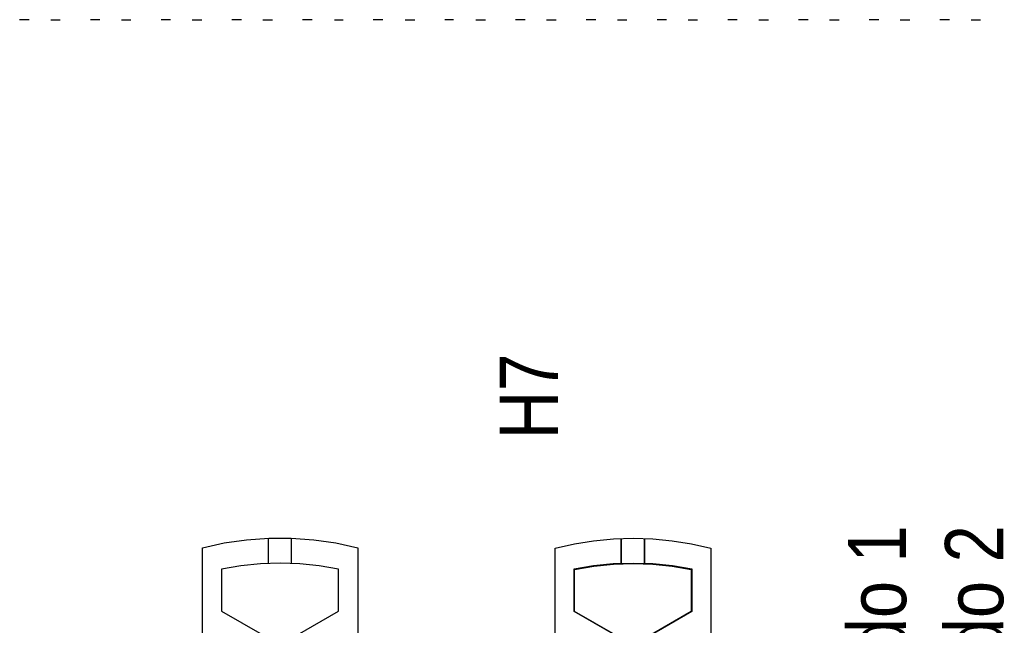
# Model space of a CAD drawing. Header units: millimetres. Extents: x -1290 to 1795, y -4192 to -1311.
# Tile 412 of 656: x 1464 to 1474, y -3676 to -3670. Entities that reach past the tile are written whole.
import ezdxf

# ---------------------------------------------------------------- set-up
doc = ezdxf.new("R2010")
doc.units = ezdxf.units.MM
doc.layers.add('45', color=7, linetype='Continuous')
doc.layers.add('51', color=7, linetype='Continuous')
doc.layers.add('Aparatura', color=7, linetype='Continuous', lineweight=13)
doc.styles.get("Standard").update_dxf_attribs({"font": 'ARIALN.TTF', "width": 0.8})

# ---------------------------------------------------------------- blocks, each defined once
blk = doc.blocks.new('*U202')
at = {"layer": '51', "color": 255}
for points in [[(377.856844, -350.04556), (378.347481, -350.04556)], [(381.499018, -350.04556), (381.987865, -350.04556)], [(385.139403, -350.04556), (385.63004, -350.04556)], [(388.781578, -350.04556), (389.272215, -350.04556)], [(392.468519, -350.04556), (392.91439, -350.04556)], [(396.110694, -350.04556), (396.59954, -350.04556)], [(399.751078, -350.04556), (400.241715, -350.04556)], [(403.393253, -350.04556), (403.88389, -350.04556)], [(407.035428, -350.04556), (407.526065, -350.04556)], [(410.677603, -350.04556), (411.16824, -350.04556)], [(414.319777, -350.04556), (414.808624, -350.04556)], [(417.960162, -350.04556), (418.450799, -350.04556)], [(421.602337, -350.04556), (422.092974, -350.04556)], [(425.244511, -350.04556), (425.735149, -350.04556)]]:
    blk.add_lwpolyline(points, dxfattribs=at)
blk = doc.blocks.new('*U213')
at = {"layer": '45', "color": 7}
for points in [[(536.440075, -233.598579), (536.440075, -228.589176), (536.440075, -228.589176), (537.569321, -228.343387), (538.71612, -228.179528), (539.862919, -228.097599), (541.021421, -228.097599), (542.174071, -228.179528), (543.315019, -228.343387), (544.444265, -228.589176), (544.444265, -228.589176), (544.444265, -233.598579), (536.440075, -233.598579)], [(543.445084, -229.692949), (542.455899, -229.528994), (541.455008, -229.41774), (540.442411, -229.388462), (539.435666, -229.41774), (538.428922, -229.528994), (537.433884, -229.692949), (537.433884, -229.692949), (537.433884, -231.865346), (537.433884, -231.865346), (540.442411, -233.598579), (540.442411, -233.598579), (543.445084, -231.865346), (543.445084, -231.865346), (543.445084, -229.692949), (543.445084, -229.692949)]]:
    blk.add_lwpolyline(points, close=True, dxfattribs=at)
for points in [[(539.840513, -229.417188), (539.840513, -228.097599)], [(541.038455, -229.417188), (541.038455, -228.097599)]]:
    blk.add_lwpolyline(points, dxfattribs=at)
blk = doc.blocks.new('*U215')
at = {"layer": '45', "color": 7}
for points in [[(554.615137, -233.60576), (554.615137, -228.606855), (554.615137, -228.606855), (555.608357, -228.384421), (556.584051, -228.23223), (557.606484, -228.13272), (558.617232, -228.097599), (559.62798, -228.13272), (560.627043, -228.23223), (561.620263, -228.384421), (562.619326, -228.606855), (562.619326, -228.606855), (562.619326, -233.60576), (554.615137, -233.60576)], [(557.999459, -229.429755), (557.999459, -228.115552), (557.999459, -229.429755)], [(559.213517, -229.429755), (559.213517, -228.115552), (559.213517, -229.429755)], [(559.638109, -229.409132), (560.646665, -229.509933), (561.643424, -229.681887), (561.643424, -231.87578), (558.617758, -233.630895), (555.580295, -231.87578), (555.580295, -229.681887), (556.582953, -229.509933), (557.597406, -229.409132), (558.617758, -229.379485), (559.638109, -229.409132)], [(555.607155, -231.872139), (555.607155, -229.705114), (555.607155, -229.705114), (556.600929, -229.535266), (557.606394, -229.4357), (558.617705, -229.406416), (559.629016, -229.4357), (560.628636, -229.535266), (561.616564, -229.705114), (561.616564, -229.705114), (561.616564, -231.872139), (561.616564, -231.872139), (558.617705, -233.60576), (558.617705, -233.60576), (555.607155, -231.872139), (555.607155, -231.872139)]]:
    blk.add_lwpolyline(points, close=True, dxfattribs=at)
blk = doc.blocks.new('*U221')
at = {"layer": '51', "color": 255}
for points in [[(376.748433, -350.032992), (376.257796, -350.032992)], [(380.390608, -350.032992), (379.899971, -350.032992)], [(384.030993, -350.032992), (383.542146, -350.032992)], [(387.673167, -350.032992), (387.18253, -350.032992)], [(391.315342, -350.032992), (390.824705, -350.032992)], [(394.957517, -350.032992), (394.46688, -350.032992)], [(398.599692, -350.032992), (398.153821, -350.032992)], [(402.284843, -350.032992), (401.794205, -350.032992)], [(405.927017, -350.032992), (405.43638, -350.032992)], [(409.569192, -350.032992), (409.078555, -350.032992)], [(413.211367, -350.032992), (412.72073, -350.032992)], [(416.851752, -350.032992), (416.362905, -350.032992)], [(420.493926, -350.032992), (420.003289, -350.032992)], [(424.136101, -350.032992), (423.645464, -350.032992)]]:
    blk.add_lwpolyline(points, dxfattribs=at)
blk = doc.blocks.new('*U251')
at = {"layer": '45', "color": 7}
for points in [[(435.005325, -698.804806), (435.005325, -750.882783)], [(435.005325, -701.989773), (439.999438, -701.989773)], [(435.005325, -705.968288), (439.999438, -705.968288)], [(435.005325, -720.315002), (439.999438, -720.315002)], [(435.005325, -729.279229), (439.999438, -729.279229)], [(435.005325, -743.613374), (439.999438, -743.613374)], [(435.005325, -747.602662), (439.999438, -747.602662)]]:
    blk.add_lwpolyline(points, dxfattribs=at)
for points in [[(435.005325, -750.882783), (439.999438, -750.882783), (439.999438, -750.882783), (439.999438, -698.804806), (439.999438, -698.804806), (435.005325, -698.804806), (435.005325, -750.882783)], [(435.050091, -750.837899), (439.954672, -750.837899), (439.954672, -698.84969), (435.050091, -698.84969), (435.050091, -750.837899)], [(439.512382, -712.888499), (439.466385, -712.438859), (439.318536, -712.009202), (439.078692, -711.616183), (438.756709, -711.293108), (438.369016, -711.049969), (437.948467, -710.900089), (437.50492, -710.85346), (437.058087, -710.900089), (436.624396, -711.049969), (436.249845, -711.293108), (435.927863, -711.616183), (435.688018, -712.009202), (435.540169, -712.438859), (435.494172, -712.888499), (435.540169, -713.34147), (435.688018, -713.767796), (435.927863, -714.160815), (436.249845, -714.48389), (436.624396, -714.727029), (437.058087, -714.88024), (437.50492, -714.923539), (437.948467, -714.88024), (438.369016, -714.727029), (438.756709, -714.48389), (439.078692, -714.160815), (439.318536, -713.767796), (439.466385, -713.34147), (439.512382, -712.888499)], [(439.465826, -712.888499), (439.420874, -712.448776), (439.276385, -712.028596), (439.041991, -711.644245), (438.727327, -711.328296), (438.348445, -711.090519), (437.937454, -710.943945), (437.503987, -710.898344), (437.06731, -710.943945), (436.643475, -711.090519), (436.277437, -711.328296), (435.962772, -711.644245), (435.728379, -712.028596), (435.58389, -712.448776), (435.538938, -712.888499), (435.58389, -713.33148), (435.728379, -713.748403), (435.962772, -714.132754), (436.277437, -714.448703), (436.643475, -714.686479), (437.06731, -714.836311), (437.503987, -714.878655), (437.937454, -714.836311), (438.348445, -714.686479), (438.727327, -714.448703), (439.041991, -714.132754), (439.276385, -713.748403), (439.420874, -713.33148), (439.465826, -712.888499)], [(439.512382, -736.798571), (439.466385, -736.33549), (439.318536, -735.905724), (439.078692, -735.525931), (438.756709, -735.202774), (438.369016, -734.959573), (437.948467, -734.806323), (437.50492, -734.749687), (437.058087, -734.806323), (436.624396, -734.959573), (436.249845, -735.202774), (435.927863, -735.525931), (435.688018, -735.905724), (435.540169, -736.33549), (435.494172, -736.798571), (435.540169, -737.248326), (435.688018, -737.678092), (435.927863, -738.057885), (436.249845, -738.384374), (436.624396, -738.627575), (437.058087, -738.777493), (437.50492, -738.834129), (437.948467, -738.777493), (438.369016, -738.627575), (438.756709, -738.384374), (439.078692, -738.057885), (439.318536, -737.678092), (439.466385, -737.248326), (439.512382, -736.798571)], [(439.465826, -736.798419), (439.420874, -736.345923), (439.276385, -735.92598), (439.041991, -735.554868), (438.727327, -735.239097), (438.348445, -735.001455), (437.937454, -734.851708), (437.503987, -734.796367), (437.06731, -734.851708), (436.643475, -735.001455), (436.277437, -735.239097), (435.962772, -735.554868), (435.728379, -735.92598), (435.58389, -736.345923), (435.538938, -736.798419), (435.58389, -737.237894), (435.728379, -737.657836), (435.962772, -738.028949), (436.277437, -738.347975), (436.643475, -738.585617), (437.06731, -738.732108), (437.503987, -738.78745), (437.937454, -738.732108), (438.348445, -738.585617), (438.727327, -738.347975), (439.041991, -738.028949), (439.276385, -737.657836), (439.420874, -737.237894), (439.465826, -736.798419)]]:
    blk.add_lwpolyline(points, close=True, dxfattribs=at)
blk = doc.blocks.new('*U252')
at = {"layer": '45', "color": 7}
for points in [[(440.00302, -698.804806), (440.00302, -750.882783)], [(440.00302, -701.989773), (444.997133, -701.989773)], [(440.00302, -705.968288), (444.997133, -705.968288)], [(440.00302, -720.315002), (444.997133, -720.315002)], [(440.00302, -729.279229), (444.997133, -729.279229)], [(440.00302, -743.613374), (444.997133, -743.613374)], [(440.00302, -747.602662), (444.997133, -747.602662)]]:
    blk.add_lwpolyline(points, dxfattribs=at)
for points in [[(440.00302, -750.882783), (444.997133, -750.882783), (444.997133, -750.882783), (444.997133, -698.804806), (444.997133, -698.804806), (440.00302, -698.804806), (440.00302, -750.882783)], [(440.047786, -750.837899), (444.952366, -750.837899), (444.952366, -698.84969), (440.047786, -698.84969), (440.047786, -750.837899)], [(444.508286, -712.888499), (444.462289, -712.438859), (444.314439, -712.009202), (444.074595, -711.616183), (443.752613, -711.293108), (443.364919, -711.049969), (442.944371, -710.900089), (442.500823, -710.85346), (442.053991, -710.900089), (441.6203, -711.049969), (441.245749, -711.293108), (440.923766, -711.616183), (440.683922, -712.009202), (440.536073, -712.438859), (440.490075, -712.888499), (440.536073, -713.34147), (440.683922, -713.767796), (440.923766, -714.160815), (441.245749, -714.48389), (441.6203, -714.727029), (442.053991, -714.88024), (442.500823, -714.923539), (442.944371, -714.88024), (443.364919, -714.727029), (443.752613, -714.48389), (444.074595, -714.160815), (444.314439, -713.767796), (444.462289, -713.34147), (444.508286, -712.888499)], [(444.46352, -712.888499), (444.418568, -712.448776), (444.274079, -712.028596), (444.039686, -711.644245), (443.725021, -711.328296), (443.346139, -711.090519), (442.935148, -710.943945), (442.501681, -710.898344), (442.065004, -710.943945), (441.64117, -711.090519), (441.275131, -711.328296), (440.960466, -711.644245), (440.726073, -712.028596), (440.581584, -712.448776), (440.536632, -712.888499), (440.581584, -713.33148), (440.726073, -713.748403), (440.960466, -714.132754), (441.275131, -714.448703), (441.64117, -714.686479), (442.065004, -714.836311), (442.501681, -714.878655), (442.935148, -714.836311), (443.346139, -714.686479), (443.725021, -714.448703), (444.039686, -714.132754), (444.274079, -713.748403), (444.418568, -713.33148), (444.46352, -712.888499)], [(444.508286, -736.798571), (444.462289, -736.33549), (444.314439, -735.905724), (444.074595, -735.525931), (443.752613, -735.202774), (443.364919, -734.959573), (442.944371, -734.806323), (442.500823, -734.749687), (442.053991, -734.806323), (441.6203, -734.959573), (441.245749, -735.202774), (440.923766, -735.525931), (440.683922, -735.905724), (440.536073, -736.33549), (440.490075, -736.798571), (440.536073, -737.248326), (440.683922, -737.678092), (440.923766, -738.057885), (441.245749, -738.384374), (441.6203, -738.627575), (442.053991, -738.777493), (442.500823, -738.834129), (442.944371, -738.777493), (443.364919, -738.627575), (443.752613, -738.384374), (444.074595, -738.057885), (444.314439, -737.678092), (444.462289, -737.248326), (444.508286, -736.798571)], [(444.46352, -736.798419), (444.418568, -736.345923), (444.274079, -735.92598), (444.039686, -735.554868), (443.725021, -735.239097), (443.346139, -735.001455), (442.935148, -734.851708), (442.501681, -734.796367), (442.065004, -734.851708), (441.64117, -735.001455), (441.275131, -735.239097), (440.960466, -735.554868), (440.726073, -735.92598), (440.581584, -736.345923), (440.536632, -736.798419), (440.581584, -737.237894), (440.726073, -737.657836), (440.960466, -738.028949), (441.275131, -738.347975), (441.64117, -738.585617), (442.065004, -738.732108), (442.501681, -738.78745), (442.935148, -738.732108), (443.346139, -738.585617), (443.725021, -738.347975), (444.039686, -738.028949), (444.274079, -737.657836), (444.418568, -737.237894), (444.46352, -736.798419)]]:
    blk.add_lwpolyline(points, close=True, dxfattribs=at)

msp = doc.modelspace()

# ---------------------------------------------------------------- block references
at = {"layer": 'Aparatura', "color": 7, "lineweight": 13, "xscale": 0.2, "yscale": 0.2, "zscale": 0.2}
for name, p in [('*U202', (1388.984, -3599.91)), ('*U221', (1388.984, -3599.91)), ('*U213', (1358.829, -3629.635))]:
    msp.add_blockref(name, p, dxfattribs=at)
at = {"layer": 'Aparatura', "color": 7, "lineweight": 13}
ref = msp.add_blockref('*U215', (1358.829, -3629.635), dxfattribs=dict(at, xscale=0.2, yscale=0.2, zscale=0.2))
ref.add_attrib('Oznaczenie', 'H7', (1469.779, -3674.235), dxfattribs={"layer": '0', "height": 0.6, "rotation": 90, "flags": 2})
ref = msp.add_blockref('*U251', (1385.315, -3539.857), dxfattribs=dict(at, xscale=0.2, yscale=0.2, zscale=0.2))
ref.add_attrib('Oznaczenie', 'Zacisk do 1', (1473.365, -3678.637), dxfattribs={"layer": '0', "height": 0.6, "rotation": 90, "flags": 2})
ref = msp.add_blockref('*U252', (1385.315, -3539.857), dxfattribs=dict(at, xscale=0.2, yscale=0.2, zscale=0.2))
ref.add_attrib('Oznaczenie', 'Zacisk do 2', (1474.365, -3678.637), dxfattribs={"layer": '0', "height": 0.6, "rotation": 90, "flags": 2})

doc.saveas('drawing.dxf')
